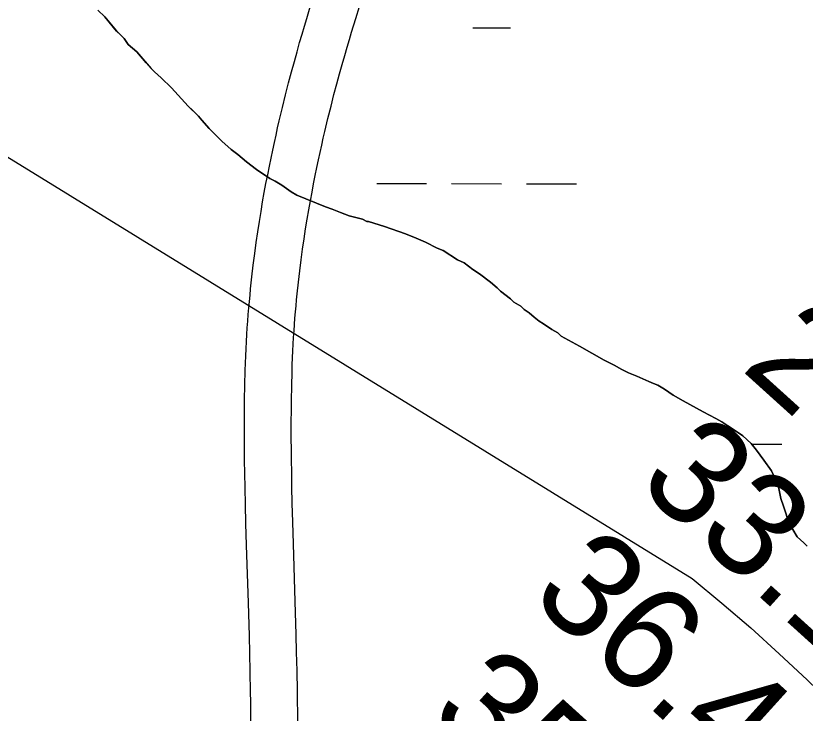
# Model space of a CAD drawing. Extents: x 3180038 to 3217926, y 922069 to 947485.
# Drawn here: x 3202623 to 3203129, y 940447 to 940894 of the extents above; entities that cross this region are included whole.
import ezdxf

# ---------------------------------------------------------------- set-up
doc = ezdxf.new("R2010")
doc.units = 0
for name, color, linetype in [('V-RIVR-RANG', 7, 'Continuous'), ('V-ROAD-CNTR', 7, 'Continuous'), ('V-SITE-VEGE', 7, 'Continuous'), ('V-TOPO-MINR', 7, 'Continuous'), ('V-TOPO-SHOR', 7, 'Continuous'), ('V-WETL-SWMP', 7, 'Continuous')]:
    doc.layers.add(name, color=color, linetype=linetype)

msp = doc.modelspace()

# ---------------------------------------------------------------- linework, layer by layer
at = {"layer": 'V-ROAD-CNTR'}
for points in [[(3202769.9, 940616.34), (3202769.86, 940622.6), (3202769.85, 940633.58), (3202769.9, 940641.84), (3202769.96, 940648.05), (3202770.12, 940657.34), (3202770.35, 940666.65), (3202770.5, 940671.42), (3202770.68, 940676.11), (3202770.89, 940680.73), (3202771.13, 940685.27), (3202771.39, 940689.74), (3202771.67, 940694.13), (3202771.98, 940698.45), (3202772.3, 940702.69), (3202772.65, 940706.87), (3202773.01, 940710.98), (3202773.39, 940715.02), (3202773.78, 940719.01), (3202774.62, 940726.8), (3202775.5, 940734.36), (3202776.43, 940741.67), (3202777.4, 940748.74), (3202778.39, 940755.59), (3202779.41, 940762.2), (3202780.45, 940768.61), (3202781.5, 940774.81), (3202782.57, 940780.8), (3202783.64, 940786.61), (3202784.71, 940792.22), (3202785.79, 940797.65), (3202786.86, 940802.91), (3202787.93, 940808), (3202788.99, 940812.93), (3202790.05, 940817.7), (3202791.1, 940822.32), (3202792.14, 940826.8), (3202794.2, 940835.43), (3202796.21, 940843.53), (3202798.15, 940851.11), (3202800.02, 940858.21), (3202801.83, 940864.86), (3202803.55, 940871.08), (3202805.2, 940876.92), (3202806.78, 940882.38), (3202808.29, 940887.5), (3202809.72, 940892.3), (3202812.45, 940901.27)], [(3202799.9, 940616.53), (3202799.86, 940622.71), (3202799.85, 940633.52), (3202799.9, 940641.6), (3202799.96, 940647.64), (3202800.11, 940656.72), (3202800.33, 940665.8), (3202800.48, 940670.36), (3202800.65, 940674.85), (3202800.85, 940679.27), (3202801.08, 940683.62), (3202801.33, 940687.9), (3202801.6, 940692.1), (3202801.89, 940696.24), (3202802.21, 940700.31), (3202802.54, 940704.32), (3202802.88, 940708.26), (3202803.25, 940712.14), (3202803.62, 940715.93), (3202804.43, 940723.46), (3202805.28, 940730.72), (3202806.18, 940737.75), (3202807.1, 940744.56), (3202808.06, 940751.15), (3202809.04, 940757.52), (3202810.04, 940763.7), (3202811.06, 940769.67), (3202812.09, 940775.46), (3202813.12, 940781.06), (3202814.16, 940786.49), (3202815.2, 940791.74), (3202816.24, 940796.83), (3202817.27, 940801.75), (3202818.3, 940806.52), (3202819.32, 940811.14), (3202820.34, 940815.61), (3202821.34, 940819.93), (3202823.35, 940828.33), (3202825.3, 940836.19), (3202827.18, 940843.56), (3202829.01, 940850.46), (3202830.76, 940856.92), (3202832.44, 940862.99), (3202834.05, 940868.67), (3202835.59, 940873.99), (3202837.05, 940878.98), (3202838.44, 940883.64), (3202841.12, 940892.42), (3202843.51, 940900.09)], [(3202773.99, 940440.48), (3202773.95, 940447.47), (3202773.88, 940454.24), (3202773.8, 940460.8), (3202773.57, 940473.55), (3202773.3, 940485.5), (3202773.01, 940496.72), (3202772.38, 940517.82), (3202771.21, 940554.81), (3202770.81, 940568.73), (3202770.49, 940580.92), (3202770.26, 940591.6), (3202770.09, 940600.95), (3202769.97, 940609.14), (3202769.9, 940616.28)], [(3202803.99, 940440.58), (3202803.95, 940447.69), (3202803.88, 940454.58), (3202803.79, 940461.26), (3202803.57, 940474.15), (3202803.29, 940486.24), (3202803, 940497.56), (3202802.37, 940518.74), (3202801.2, 940555.72), (3202800.8, 940569.55), (3202800.49, 940581.64), (3202800.25, 940592.2), (3202800.09, 940601.43), (3202799.97, 940609.5), (3202799.9, 940616.58)]]:
    msp.add_lwpolyline(points, dxfattribs=at)
at = {"layer": 'V-SITE-VEGE'}
msp.add_lwpolyline([(3202675.94, 940897.73), (3202680.27, 940893.46), (3202687.85, 940884.37), (3202692.71, 940879.56), (3202695.42, 940875.81), (3202700.82, 940871), (3202710.02, 940860.3), (3202712.18, 940858.16), (3202716.5, 940854.43), (3202722.99, 940848.01), (3202733.8, 940836.25), (3202740.29, 940829.84), (3202742.45, 940827.16), (3202747.32, 940821.81), (3202755.43, 940813.8), (3202761.37, 940808.46), (3202765.69, 940805.26), (3202771.09, 940800.45), (3202777.57, 940795.65), (3202786.2, 940789.78), (3202789.44, 940788.19), (3202793.75, 940785.53), (3202799.69, 940781.26), (3202803.46, 940779.13), (3202821.78, 940771.71), (3202826.09, 940770.12), (3202836.86, 940765.88), (3202845.48, 940763.78), (3202848.17, 940762.18), (3202849.24, 940762.19), (3202859.47, 940759.02), (3202872.94, 940754.26), (3202879.94, 940751.61), (3202885.87, 940748.96), (3202893.41, 940745.24), (3202897.19, 940743.65), (3202906.36, 940737.79), (3202910.67, 940735.66), (3202916.07, 940731.39), (3202920.38, 940728.73), (3202927.4, 940723.39), (3202931.72, 940719.66), (3202933.88, 940717.52), (3202940.36, 940712.72), (3202942.52, 940710.58), (3202946.83, 940707.91), (3202949, 940705.78), (3202952.24, 940703.65), (3202958.72, 940698.31), (3202961.41, 940696.71), (3202966.81, 940692.98), (3202970.58, 940690.85), (3202972.75, 940688.71), (3202984.61, 940682.33), (3203000.24, 940673.28), (3203006.71, 940670.09), (3203011.57, 940667.43), (3203015.88, 940665.31), (3203021.26, 940663.18), (3203034.73, 940657.35), (3203039.05, 940654.69), (3203044.44, 940650.95), (3203050.92, 940647.23), (3203063.85, 940640.31), (3203071.94, 940636.06), (3203075.71, 940633.93), (3203079.49, 940631.27), (3203083.81, 940628.6), (3203089.2, 940624.87), (3203094.61, 940620.06), (3203102.73, 940609.36), (3203107.6, 940602.4), (3203110.33, 940596.5), (3203111.96, 940592.21), (3203113.62, 940584.69), (3203119.09, 940568.06), (3203121.25, 940564.85), (3203123.97, 940560.03), (3203128.29, 940556.29), (3203130.45, 940554.15)], dxfattribs=at)
at = {"layer": 'V-TOPO-MINR'}
msp.add_lwpolyline([(3202524.99, 940860.78), (3203056.66, 940533.32), (3203075.62, 940517.69), (3203094.28, 940501.71), (3203112.48, 940485.22), (3203130.38, 940468.37), (3203612.33, 940001.6)], dxfattribs=at)
at = {"layer": 'V-TOPO-SHOR'}
for points in [[(3202675.94, 940897.73), (3202680.27, 940893.46), (3202687.85, 940884.36), (3202690.55, 940881.69), (3202692.71, 940879.56), (3202695.42, 940875.81), (3202700.82, 940871)], [(3202700.82, 940871), (3202706.77, 940864.05), (3202710.02, 940860.3), (3202712.18, 940858.16), (3202716.5, 940854.43), (3202722.99, 940848.01), (3202733.8, 940836.25), (3202736.51, 940833.58), (3202740.29, 940829.84), (3202742.45, 940827.16), (3202747.32, 940821.81), (3202755.43, 940813.8), (3202761.37, 940808.46), (3202765.69, 940805.26), (3202771.09, 940800.45), (3202777.57, 940795.65), (3202786.2, 940789.78), (3202789.44, 940788.19), (3202793.75, 940785.53), (3202799.69, 940781.26), (3202803.46, 940779.13), (3202821.78, 940771.71), (3202826.09, 940770.12), (3202831.47, 940768), (3202836.86, 940765.88), (3202845.47, 940763.78), (3202848.17, 940762.18), (3202849.24, 940762.19), (3202859.47, 940759.02), (3202872.94, 940754.26), (3202879.94, 940751.61), (3202885.87, 940748.96), (3202893.41, 940745.24), (3202897.19, 940743.65), (3202906.36, 940737.79), (3202910.67, 940735.66), (3202913.37, 940733.53), (3202916.07, 940731.39), (3202920.38, 940728.73), (3202927.4, 940723.39), (3202931.72, 940719.66), (3202933.88, 940717.52), (3202940.36, 940712.72), (3202942.52, 940710.58), (3202946.84, 940707.91), (3202949, 940705.78), (3202952.24, 940703.65), (3202955.48, 940700.98), (3202958.72, 940698.31), (3202961.41, 940696.71), (3202966.81, 940692.98), (3202970.58, 940690.85), (3202972.75, 940688.71), (3202979.75, 940684.99), (3202984.61, 940682.33), (3203000.24, 940673.28), (3203006.71, 940670.09), (3203011.57, 940667.43), (3203015.88, 940665.31), (3203021.26, 940663.19), (3203030.96, 940658.94), (3203034.73, 940657.35), (3203039.05, 940654.69), (3203044.44, 940650.95), (3203050.92, 940647.23), (3203063.85, 940640.31), (3203071.94, 940636.06), (3203075.71, 940633.93), (3203079.49, 940631.27), (3203083.81, 940628.6), (3203089.2, 940624.87), (3203094.61, 940620.06), (3203097.86, 940615.78), (3203102.73, 940609.36), (3203107.6, 940602.4), (3203110.33, 940596.5), (3203111.96, 940592.21), (3203113.62, 940584.69), (3203115.26, 940579.87), (3203119.09, 940568.06), (3203121.25, 940564.85), (3203123.97, 940560.03), (3203128.29, 940556.29), (3203130.45, 940554.15)]]:
    msp.add_lwpolyline(points, dxfattribs=at)
at = {"layer": 'V-WETL-SWMP'}
for p, q in [((3202916.21, 940886.48), (3202940.21, 940886.42)), ((3202854.58, 940786.61), (3202886.58, 940786.54)), ((3202902.58, 940786.51), (3202934.58, 940786.43)), ((3202950.58, 940786.4), (3202982.58, 940786.32)), ((3203094.98, 940619.57), (3203114.21, 940619.53))]:
    msp.add_line(p, q, dxfattribs=at)
for points in [[(3203030.96, 940658.94), (3203021.26, 940663.19), (3203015.88, 940665.31), (3203011.56, 940667.43), (3203006.71, 940670.09), (3203000.24, 940673.28), (3202984.61, 940682.33), (3202979.75, 940684.99), (3202972.74, 940688.71), (3202970.58, 940690.85), (3202966.81, 940692.98), (3202961.41, 940696.71), (3202958.72, 940698.31), (3202955.48, 940700.98), (3202952.24, 940703.65), (3202949, 940705.78), (3202946.84, 940707.92), (3202942.52, 940710.58), (3202940.36, 940712.72), (3202933.88, 940717.52), (3202931.72, 940719.66), (3202927.4, 940723.39), (3202920.38, 940728.73), (3202916.07, 940731.39), (3202913.37, 940733.53), (3202910.67, 940735.66), (3202906.36, 940737.79), (3202897.19, 940743.65), (3202893.41, 940745.24), (3202885.87, 940748.96), (3202879.94, 940751.61), (3202872.94, 940754.26), (3202859.47, 940759.02), (3202849.24, 940762.19), (3202848.17, 940762.18), (3202845.47, 940763.78), (3202836.86, 940765.88), (3202831.47, 940768), (3202826.09, 940770.12), (3202821.78, 940771.71), (3202803.46, 940779.13), (3202799.69, 940781.26), (3202793.75, 940785.53), (3202789.44, 940788.19), (3202786.2, 940789.78), (3202777.57, 940795.65), (3202771.09, 940800.45), (3202765.69, 940805.26), (3202761.37, 940808.46), (3202755.43, 940813.8), (3202747.32, 940821.81), (3202742.45, 940827.16), (3202740.29, 940829.84), (3202736.51, 940833.58), (3202733.8, 940836.25), (3202722.99, 940848.01), (3202716.5, 940854.43), (3202712.18, 940858.16), (3202710.02, 940860.3), (3202706.77, 940864.05), (3202700.82, 940871), (3202695.42, 940875.81), (3202692.71, 940879.55), (3202690.55, 940881.69), (3202687.85, 940884.36), (3202680.27, 940893.46), (3202675.94, 940897.73)], [(3203130.45, 940554.15), (3203128.29, 940556.29), (3203123.97, 940560.03), (3203121.25, 940564.85), (3203119.09, 940568.06), (3203115.26, 940579.87), (3203113.62, 940584.7), (3203111.96, 940592.21), (3203110.33, 940596.5), (3203107.6, 940602.4), (3203102.73, 940609.36), (3203097.85, 940615.78), (3203094.61, 940620.06), (3203089.2, 940624.87), (3203083.81, 940628.6), (3203079.49, 940631.27), (3203075.71, 940633.93), (3203071.94, 940636.06), (3203063.85, 940640.31), (3203050.92, 940647.23), (3203044.44, 940650.95), (3203039.05, 940654.69), (3203034.73, 940657.35), (3203030.96, 940658.94)]]:
    msp.add_lwpolyline(points, dxfattribs=at)

# ---------------------------------------------------------------- texts
at = {"layer": 'V-RIVR-RANG'}
for s, p in [('29.1', (3203087.17, 940667.88)), ('33.1', (3203020.29, 940593.54)), ('36.4', (3202951.65, 940520.79)), ('35.1', (3202886.53, 940444.85))]:
    msp.add_text(s, height=67, rotation=317.8783, dxfattribs=at).set_placement(p)

doc.saveas('drawing.dxf')
